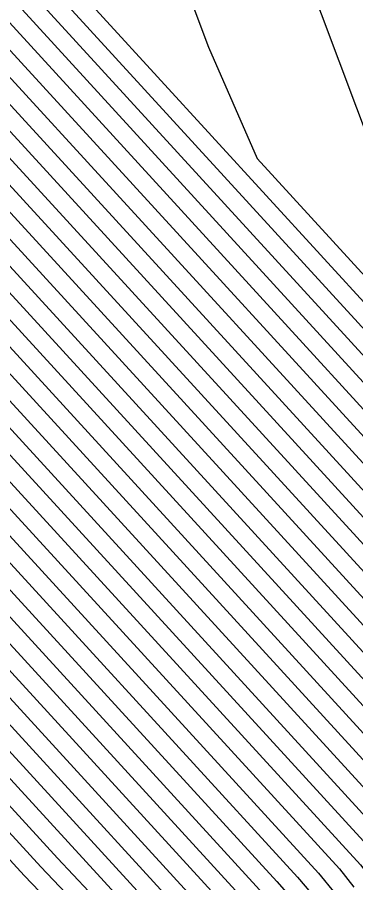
# Model space of a CAD drawing. Extents: x 2356077 to 2359823, y 225951 to 227822.
# Drawn here: x 2357201.2 to 2357204.45, y 226669.88 to 226678.18 of the extents above; entities that cross this region are included whole.
import ezdxf

# ---------------------------------------------------------------- set-up
doc = ezdxf.new("R2010")
doc.units = 0
for name, color, linetype in [('DTM Contours Major', 7, 'Continuous'), ('DTM Contours Minor', 7, 'Continuous'), ('Exist DTM Breakline', 7, 'Continuous')]:
    doc.layers.add(name, color=color, linetype=linetype)

msp = doc.modelspace()

# ---------------------------------------------------------------- linework, layer by layer
at = {"layer": 'DTM Contours Major'}
for points in [[(2357200.0996, 226690.8177), (2357196.5952, 226682.0612), (2357196.4582, 226681.2898), (2357196.6873, 226680.6134), (2357196.737, 226680.574), (2357196.7829, 226680.3641), (2357196.825, 226680.2773), (2357196.8815, 226680.0612), (2357196.9479, 226679.8464), (2357197.0237, 226679.6343), (2357197.1401, 226679.3814), (2357197.7028, 226678.5462), (2357197.8452, 226678.3655), (2357198.3655, 226677.7824), (2357198.5759, 226677.4749), (2357198.6318, 226677.4887), (2357205.3069, 226670.1965), (2357205.3767, 226670.089), (2357205.6776, 226669.8073)], [(2357198.837, 226689.799), (2357196.1779, 226683.1544), (2357196.0236, 226682.3589), (2357195.6385, 226681.2302), (2357195.9597, 226680.2817), (2357196.0289, 226680.108), (2357196.266, 226679.6184), (2357196.347, 226679.3862), (2357196.4361, 226679.1492), (2357196.569, 226678.8414), (2357196.721, 226678.5618), (2357197.26, 226677.7617), (2357197.4494, 226677.5103), (2357198.1251, 226676.7531), (2357198.3941, 226676.3708), (2357198.4734, 226676.3679), (2357204.2912, 226670.0122), (2357204.4296, 226669.8385)], [(2357207.6022, 226687.8444), (2357200.5826, 226683.0428), (2357200.0314, 226682.5963), (2357199.9439, 226682.3554), (2357199.8724, 226682.1126), (2357199.7125, 226681.8183), (2357199.4401, 226681.5295), (2357199.0308, 226681.3285), (2357198.9987, 226681.2287), (2357199.0168, 226681.2045), (2357199.0937, 226681.1568), (2357199.3251, 226680.8825), (2357199.6295, 226680.5336), (2357199.8593, 226680.2501), (2357199.9302, 226679.974), (2357200.5852, 226679.2367), (2357208.4281, 226670.668), (2357208.3962, 226670.6224), (2357208.6145, 226670.4723), (2357208.8758, 226670.238), (2357208.9009, 226670.1638), (2357209.0838, 226670.0556), (2357209.4706, 226669.771)], [(2357197.0541, 226687.4801), (2357195.6379, 226683.9413), (2357195.4289, 226683.1874), (2357194.8876, 226681.6565), (2357194.8142, 226681.1842), (2357195.218, 226679.9917), (2357195.3074, 226679.7848), (2357195.503, 226679.3808), (2357195.6071, 226679.1483), (2357195.7022, 226678.8824), (2357195.809, 226678.6197), (2357195.9667, 226678.2781), (2357196.1491, 226677.9689), (2357196.7952, 226677.0099), (2357197.0297, 226676.6819), (2357198.0786, 226675.5066), (2357203.2955, 226669.8062)], [(2357199.7514, 226687.4013), (2357197.7722, 226682.4559), (2357197.3247, 226681.2115), (2357197.4734, 226680.7723), (2357197.599, 226680.5735), (2357197.5975, 226680.4951), (2357197.7222, 226680.2377), (2357198.1041, 226679.6576), (2357198.0931, 226679.5845), (2357198.0923, 226679.5078), (2357198.1016, 226679.4268), (2357198.0369, 226679.492), (2357198.0839, 226679.4222), (2357198.2134, 226679.1728), (2357198.2899, 226679.1659), (2357198.6343, 226678.78), (2357198.7769, 226678.5784), (2357198.8173, 226678.5798), (2357206.1839, 226670.5321), (2357206.4116, 226670.2433), (2357207.2602, 226669.4877)], [(2357195.8319, 226686.5623), (2357194.666, 226683.6489), (2357194.4746, 226682.7606), (2357193.9823, 226681.5304), (2357193.9887, 226681.1414), (2357194.4748, 226679.7059), (2357194.5857, 226679.4618), (2357194.8289, 226678.9596), (2357195.0568, 226678.3759), (2357195.1842, 226678.0861), (2357195.37, 226677.7087), (2357195.5844, 226677.3653), (2357196.3321, 226676.2556), (2357196.6011, 226675.8634), (2357198.1004, 226674.1878), (2357202.3461, 226669.5525)], [(2357199.5081, 226684.833), (2357199.1281, 226684.1179), (2357198.167, 226681.7165), (2357198.1967, 226681.7654), (2357198.2396, 226681.8966), (2357198.1486, 226681.2586), (2357198.2053, 226681.0912), (2357198.2362, 226681.0643), (2357198.2519, 226680.9569), (2357198.3239, 226680.8082), (2357198.3867, 226680.6996), (2357198.4982, 226680.3949), (2357198.5714, 226680.2194), (2357198.6438, 226680.0612), (2357198.6696, 226680.0193), (2357198.7128, 226679.9907), (2357198.8012, 226679.8916), (2357198.929, 226679.6763), (2357198.9914, 226679.6834), (2357207.3489, 226670.5533), (2357207.3713, 226670.4603), (2357207.6647, 226670.2245), (2357208.1361, 226669.8017)]]:
    msp.add_lwpolyline(points, dxfattribs=at)
at = {"layer": 'DTM Contours Minor'}
for points in [[(2357200.2282, 226690.7118), (2357196.7075, 226681.9147), (2357196.8143, 226682.1291), (2357196.6659, 226681.1727), (2357196.8317, 226680.6828), (2357196.8729, 226680.649), (2357196.9153, 226680.4532), (2357196.9473, 226680.3688), (2357197.0005, 226680.1519), (2357197.0631, 226679.9388), (2357197.1352, 226679.7287), (2357197.2526, 226679.5027), (2357197.7844, 226678.7134), (2357197.918, 226678.5437), (2357198.4052, 226677.9977), (2357198.6032, 226677.7008), (2357198.6542, 226677.723), (2357205.5202, 226670.2222), (2357205.5764, 226670.1264), (2357205.8699, 226669.8548)], [(2357199.8597, 226690.6455), (2357196.5444, 226682.3614), (2357196.2943, 226681.2778), (2357196.5423, 226680.5456), (2357196.6003, 226680.5046), (2357196.648, 226680.28), (2357196.6992, 226680.1743), (2357196.7577, 226679.9714), (2357196.8269, 226679.7525), (2357196.9058, 226679.5363), (2357197.0246, 226679.2645), (2357197.616, 226678.3867), (2357197.7677, 226678.1925), (2357198.3201, 226677.5736), (2357198.5427, 226677.2519), (2357198.6032, 226677.2612), (2357205.0996, 226670.1642), (2357205.1817, 226670.0453), (2357205.4981, 226669.7483)], [(2357199.6094, 226690.4474), (2357196.6554, 226683.066), (2357196.4786, 226682.5615), (2357196.1303, 226681.2662), (2357196.4522, 226680.3217), (2357196.5696, 226680.0794), (2357196.7034, 226679.6564), (2357196.7852, 226679.4358), (2357196.9076, 226679.1497), (2357197.527, 226678.2305), (2357197.6883, 226678.0218), (2357198.2724, 226677.3673), (2357198.5071, 226677.0303), (2357198.5722, 226677.0362), (2357204.8941, 226670.1299), (2357204.9891, 226669.9987), (2357205.3235, 226669.6851)], [(2357200.2544, 226690.3499), (2357197.4358, 226683.3071), (2357197.256, 226682.6181), (2357196.7987, 226681.2766), (2357197.054, 226680.5296), (2357197.218, 226680.1909), (2357197.2847, 226680.0246), (2357197.3455, 226679.8255), (2357197.4394, 226679.5664), (2357197.5391, 226679.3658), (2357197.8981, 226678.8331), (2357198.1234, 226678.5732), (2357198.4627, 226678.193), (2357198.6462, 226677.9211), (2357198.6929, 226677.9395), (2357205.7265, 226670.2556), (2357205.7727, 226670.169), (2357206.0531, 226669.9104), (2357207.097, 226668.9742)], [(2357199.3507, 226690.2282), (2357196.4935, 226683.0887), (2357196.3707, 226682.552), (2357195.9674, 226681.2511), (2357196.2547, 226680.4026), (2357196.3159, 226680.2405), (2357196.5262, 226679.8063), (2357196.6004, 226679.5827), (2357196.6836, 226679.356), (2357196.8081, 226679.0614), (2357196.9495, 226678.7992), (2357197.4449, 226678.0639), (2357197.6144, 226677.8449), (2357198.2273, 226677.1581), (2357198.473, 226676.8087), (2357198.5427, 226676.8098), (2357204.6947, 226670.089), (2357204.8014, 226669.9455), (2357205.1624, 226669.6096)], [(2357199.0943, 226690.0147), (2357196.331, 226683.1099), (2357196.2309, 226682.5227), (2357195.803, 226681.2404), (2357196.1074, 226680.3415), (2357196.1726, 226680.1738), (2357196.3965, 226679.7115), (2357196.4744, 226679.4851), (2357196.5604, 226679.2533), (2357196.689, 226678.9521), (2357196.8355, 226678.68), (2357197.3527, 226677.9124), (2357197.5323, 226677.6772), (2357198.1765, 226676.9553), (2357198.4339, 226676.5895), (2357198.5083, 226676.5885), (2357204.4927, 226670.0509), (2357204.6142, 226669.8932), (2357204.9959, 226669.539)], [(2357198.5792, 226689.582), (2357196.0417, 226683.2414), (2357195.7266, 226682.0439), (2357195.4738, 226681.2205), (2357195.8116, 226680.2228), (2357195.8848, 226680.0429), (2357196.1351, 226679.526), (2357196.2188, 226679.2863), (2357196.311, 226679.0442), (2357196.4486, 226678.7297), (2357196.6062, 226678.4437), (2357197.167, 226677.6113), (2357197.3661, 226677.3439), (2357198.0732, 226676.5515), (2357198.3537, 226676.1527), (2357198.4381, 226676.1478), (2357204.0904, 226669.9729), (2357204.2482, 226669.7811)], [(2357198.3175, 226689.3611), (2357196.2265, 226684.1305), (2357195.9228, 226683.3529), (2357195.4893, 226681.8781), (2357195.309, 226681.2111), (2357195.6634, 226680.1645), (2357195.7406, 226679.9781), (2357196.0042, 226679.4337), (2357196.09, 226679.1858), (2357196.1857, 226678.9386), (2357196.328, 226678.6174), (2357196.4915, 226678.3256), (2357197.074, 226677.4611), (2357197.2825, 226677.1779), (2357198.2132, 226676.1349), (2357203.8902, 226669.9328), (2357204.0708, 226669.7203)], [(2357207.094, 226688.1267), (2357199.5686, 226682.9763), (2357199.5888, 226682.9731), (2357199.4056, 226682.4964), (2357199.0735, 226681.8625), (2357198.8493, 226681.3023), (2357198.8695, 226681.2753), (2357198.8303, 226681.2298), (2357198.84, 226681.2013), (2357198.8902, 226681.1667), (2357198.8733, 226681.1363), (2357198.926, 226681.0827), (2357198.9302, 226681.0487), (2357198.9882, 226680.9769), (2357199.229, 226680.7341), (2357199.3447, 226680.5597), (2357199.3968, 226680.3705), (2357199.4362, 226680.2448), (2357199.156, 226680.5091), (2357200.4889, 226679.0841), (2357208.2051, 226670.6529)], [(2357197.5427, 226687.8466), (2357196.03, 226684.0666), (2357195.761, 226683.2989), (2357195.2774, 226681.7759), (2357195.1441, 226681.2019), (2357195.515, 226680.1066), (2357195.5962, 226679.9136), (2357195.8729, 226679.3403), (2357195.9608, 226679.0849), (2357196.0601, 226678.8325), (2357196.2074, 226678.5046), (2357196.3771, 226678.2071), (2357196.981, 226677.3109), (2357197.1985, 226677.0122), (2357198.1687, 226675.925), (2357203.6909, 226669.8918), (2357203.8984, 226669.6553)], [(2357199.9035, 226687.7645), (2357197.4206, 226681.5601), (2357197.4515, 226681.5624), (2357197.4781, 226681.574), (2357197.4889, 226681.2226), (2357197.5668, 226680.9924), (2357197.5945, 226680.9701), (2357197.623, 226680.9268), (2357197.6668, 226680.7146), (2357197.7516, 226680.5396), (2357197.9025, 226680.1382), (2357198.005, 226679.9016), (2357198.1194, 226679.6641), (2357198.3147, 226679.3652), (2357198.3677, 226679.3385), (2357198.6063, 226679.0711), (2357198.7826, 226678.7881), (2357198.8521, 226678.8005), (2357206.5352, 226670.4071), (2357206.5889, 226670.2719), (2357206.994, 226669.9463), (2357207.6101, 226669.3937)], [(2357197.2984, 226687.6633), (2357195.8337, 226684.0035), (2357195.5963, 226683.2437), (2357195.0786, 226681.7066), (2357194.9792, 226681.193), (2357195.3665, 226680.049), (2357195.4518, 226679.8491), (2357195.6387, 226679.4632), (2357195.7401, 226679.2443), (2357195.8315, 226678.9837), (2357195.9345, 226678.7262), (2357196.0869, 226678.3915), (2357196.2629, 226678.0882), (2357196.888, 226677.1605), (2357197.1143, 226676.8469), (2357198.1238, 226675.7156), (2357203.7323, 226669.5852)], [(2357205.3567, 226687.5626), (2357199.6689, 226683.672), (2357199.609, 226683.6079), (2357199.3886, 226683.2238), (2357199.2129, 226682.839), (2357199.0833, 226682.4519), (2357198.9438, 226681.9656), (2357198.717, 226681.3989), (2357198.7197, 226681.3395), (2357198.6588, 226681.2402), (2357198.6862, 226681.1595), (2357198.7469, 226681.1117), (2357198.7259, 226681.0661), (2357198.8215, 226680.9808), (2357198.8284, 226680.9269), (2357198.8576, 226680.8578), (2357199.1344, 226680.5303), (2357199.2091, 226680.3026), (2357199.2419, 226680.1841), (2357199.1558, 226680.259), (2357199.0966, 226680.2935), (2357200.402, 226678.9211), (2357207.9911, 226670.6279)], [(2357196.8097, 226687.2967), (2357195.4424, 226683.8801), (2357195.2593, 226683.1304), (2357194.7015, 226681.6187), (2357194.6491, 226681.1755), (2357195.0694, 226679.9344), (2357195.1629, 226679.7204), (2357195.3676, 226679.2979), (2357195.474, 226679.0522), (2357195.5729, 226678.7811), (2357195.6836, 226678.513), (2357195.8467, 226678.1645), (2357196.0356, 226677.849), (2357196.7024, 226676.8593), (2357196.9449, 226676.5172), (2357198.0329, 226675.298), (2357203.0999, 226669.7611)], [(2357196.5653, 226687.1132), (2357195.2474, 226683.8202), (2357195.0875, 226683.0727), (2357194.5187, 226681.5892), (2357194.484, 226681.1669), (2357194.9207, 226679.8773), (2357195.0185, 226679.6559), (2357195.2324, 226679.2144), (2357195.3408, 226678.9562), (2357195.4436, 226678.6798), (2357195.5584, 226678.4063), (2357195.727, 226678.0507), (2357195.9223, 226677.7287), (2357196.6098, 226676.7085), (2357196.8596, 226676.353), (2357197.9868, 226675.0899), (2357202.906, 226669.7142)], [(2357196.3209, 226686.9296), (2357195.0531, 226683.7618), (2357194.9138, 226683.0144), (2357194.3383, 226681.5656), (2357194.319, 226681.1584), (2357194.7721, 226679.8202), (2357194.8742, 226679.5914), (2357195.0975, 226679.1303), (2357195.2077, 226678.8603), (2357195.3145, 226678.5785), (2357195.4334, 226678.2996), (2357195.6077, 226677.9368), (2357195.8094, 226677.608), (2357196.5171, 226676.5576), (2357196.774, 226676.1892), (2357197.9402, 226674.8823), (2357202.7141, 226669.6651)], [(2357199.0213, 226686.8416), (2357197.6513, 226683.4184), (2357197.4154, 226682.4886), (2357196.9666, 226681.2769), (2357197.2046, 226680.5812), (2357197.4321, 226680.1114), (2357197.5838, 226679.6812), (2357197.6876, 226679.4364), (2357197.8884, 226679.1358), (2357198.0371, 226678.8631), (2357198.1071, 226678.8512), (2357198.5232, 226678.385), (2357198.693, 226678.1388), (2357198.7368, 226678.1503), (2357205.9187, 226670.3043), (2357205.9622, 226670.2236), (2357206.2065, 226669.9927), (2357207.2138, 226669.0894)], [(2357196.0763, 226686.7458), (2357194.8597, 226683.7058), (2357194.6914, 226682.875), (2357194.1595, 226681.546), (2357194.1539, 226681.1498), (2357194.6235, 226679.763), (2357194.7299, 226679.5267), (2357194.9629, 226679.0455), (2357195.1855, 226678.4773), (2357195.3087, 226678.1929), (2357195.4886, 226677.8229), (2357195.6967, 226677.4869), (2357196.4246, 226676.4067), (2357196.6878, 226676.026), (2357197.8931, 226674.6753), (2357202.5245, 226669.6135)], [(2357195.5874, 226686.3785), (2357194.4735, 226683.5951), (2357194.2663, 226682.6673), (2357193.8059, 226681.5169), (2357193.8236, 226681.1329), (2357194.3262, 226679.6486), (2357194.4417, 226679.3967), (2357194.6954, 226678.8728), (2357194.8088, 226678.5731), (2357194.9282, 226678.2748), (2357195.06, 226677.9793), (2357195.2517, 226677.5945), (2357195.4723, 226677.2434), (2357196.5137, 226675.7017), (2357198.0602, 226673.973), (2357201.5898, 226670.1171), (2357202.1876, 226669.4757)], [(2357199.4829, 226686.2862), (2357197.6265, 226681.6476), (2357197.6594, 226681.6667), (2357197.6914, 226681.7186), (2357197.6607, 226681.2112), (2357197.7358, 226680.9894), (2357197.7672, 226680.9662), (2357197.7997, 226680.923), (2357197.8306, 226680.739), (2357197.9227, 226680.5488), (2357198.0619, 226680.1817), (2357198.1547, 226679.9658), (2357198.2589, 226679.7481), (2357198.3553, 226679.5767), (2357198.4119, 226679.5225), (2357198.4554, 226679.4999), (2357198.6681, 226679.2615), (2357198.8259, 226679.0108), (2357198.8888, 226679.0192), (2357206.7269, 226670.4564), (2357206.7769, 226670.3325), (2357207.1366, 226670.0383), (2357207.7262, 226669.5095)], [(2357195.3428, 226686.1945), (2357194.282, 226683.5438), (2357194.064, 226682.589), (2357193.6303, 226681.5054), (2357193.6585, 226681.1243), (2357194.1776, 226679.5913), (2357194.2977, 226679.3313), (2357194.5624, 226678.7848), (2357194.676, 226678.4776), (2357194.7998, 226678.1737), (2357194.9361, 226677.8726), (2357195.1338, 226677.4803), (2357195.3604, 226677.1211), (2357196.4253, 226675.5409), (2357198.0194, 226673.7588), (2357201.4292, 226670.0338), (2357202.0289, 226669.3987)], [(2357199.1112, 226686.229), (2357198.1823, 226684.0187), (2357197.8474, 226683.1117), (2357197.3351, 226681.791), (2357197.1376, 226681.2678), (2357197.3218, 226680.724), (2357197.3612, 226680.6205), (2357197.5882, 226680.1518), (2357197.732, 226679.7509), (2357197.8281, 226679.5235), (2357197.9065, 226679.3972), (2357198.0037, 226679.2529), (2357198.1349, 226679.0273), (2357198.1956, 226679.0118), (2357198.5792, 226678.5819), (2357198.7355, 226678.3579), (2357198.7765, 226678.3657), (2357206.1082, 226670.3561), (2357206.1999, 226670.1891), (2357206.6249, 226669.8374)], [(2357195.0982, 226686.0105), (2357194.0906, 226683.484), (2357193.8655, 226682.5202), (2357193.4554, 226681.4956), (2357193.4935, 226681.1158), (2357194.0291, 226679.5339), (2357194.2865, 226678.9918), (2357194.428, 226678.6955), (2357194.5434, 226678.3823), (2357194.6716, 226678.0728), (2357194.8124, 226677.7659), (2357195.0161, 226677.366), (2357195.2488, 226676.9985), (2357196.3371, 226675.3832), (2357197.6995, 226673.8534), (2357201.2702, 226669.9487), (2357201.8699, 226669.3216)], [(2357199.106, 226684.9172), (2357197.8102, 226681.6794), (2357197.8414, 226681.7077), (2357197.8754, 226681.784), (2357197.8238, 226681.2257), (2357197.8924, 226681.0231), (2357197.9235, 226680.9988), (2357197.9567, 226680.9567), (2357197.981, 226680.7911), (2357198.0728, 226680.6016), (2357198.2048, 226680.2587), (2357198.2906, 226680.0573), (2357198.387, 226679.8537), (2357198.4617, 226679.7238), (2357198.5059, 226679.6823), (2357198.5416, 226679.6631), (2357198.7287, 226679.4534), (2357198.8678, 226679.2337), (2357198.9237, 226679.2399), (2357206.9282, 226670.4952), (2357206.9699, 226670.3826), (2357207.3004, 226670.1114), (2357207.8587, 226669.6106)], [(2357199.114, 226684.51), (2357197.9998, 226681.726), (2357198.0318, 226681.7727), (2357198.075, 226681.9043), (2357197.9873, 226681.2388), (2357198.0501, 226681.0535), (2357198.0816, 226681.0273), (2357198.1008, 226680.9063), (2357198.2289, 226680.6419), (2357198.3531, 226680.3173), (2357198.4328, 226680.1294), (2357198.5205, 226679.9428), (2357198.5662, 226679.8695), (2357198.5985, 226679.8418), (2357198.6268, 226679.8273), (2357198.7328, 226679.7086), (2357198.8839, 226679.4522), (2357198.958, 226679.4611), (2357207.1487, 226670.5132), (2357207.1747, 226670.4101), (2357207.5087, 226670.1445), (2357208.0177, 226669.688)], [(2357199.9124, 226684.4529), (2357199.5711, 226684.0283), (2357199.2788, 226683.6117), (2357198.9864, 226682.9093), (2357198.65, 226682.0689), (2357198.63, 226681.9973), (2357198.6092, 226681.7734), (2357198.6056, 226681.6613), (2357198.4941, 226681.2306), (2357198.5254, 226681.1381), (2357198.5641, 226681.1186), (2357198.5641, 226681.0376), (2357198.5916, 226680.9808), (2357198.6643, 226680.9048), (2357198.7016, 226680.8062), (2357198.5594, 226680.8733), (2357198.7422, 226680.602), (2357198.8768, 226680.4511), (2357199.0525, 226680.1342), (2357207.7518, 226670.6305)], [(2357199.5287, 226684.4209), (2357199.1671, 226683.7882), (2357198.3624, 226681.7775), (2357198.4002, 226681.8626), (2357198.4144, 226681.8409), (2357198.4102, 226681.7157), (2357198.3285, 226681.2235), (2357198.3638, 226681.1192), (2357198.3959, 226681.0943), (2357198.4062, 226681.0009), (2357198.4733, 226680.8624), (2357198.5409, 226680.7572), (2357198.5907, 226680.6324), (2357198.648, 226680.4733), (2357198.7719, 226680.1724), (2357198.7992, 226680.1536), (2357198.8328, 226680.116), (2357198.9551, 226679.9008), (2357199.0233, 226679.9073), (2357207.5422, 226670.6008), (2357207.5642, 226670.517), (2357207.8081, 226670.3158), (2357208.2535, 226669.9163), (2357208.3786, 226669.7736)], [(2357202.7909, 226681.7441), (2357204.7831, 226676.4356)], [(2357201.6496, 226681.5905), (2357203.0366, 226677.8946), (2357203.5018, 226676.826), (2357209.0291, 226670.7878)], [(2357200.5083, 226681.4369), (2357201.2902, 226679.3535), (2357201.5054, 226678.7483), (2357208.798, 226670.7815), (2357208.8027, 226670.7109), (2357208.9727, 226670.5909), (2357209.107, 226670.4704), (2357209.189, 226670.3628), (2357209.2326, 226670.3186), (2357209.382, 226670.2346), (2357209.4457, 226670.1881), (2357209.6408, 226670.0886), (2357209.8403, 226670.0009), (2357210.023, 226669.9334), (2357210.1084, 226669.9401), (2357210.2102, 226669.9116), (2357210.2265, 226669.9618), (2357210.236, 226669.9759), (2357210.3306, 226670.0072), (2357210.5184, 226669.9616), (2357210.5603, 226669.9954), (2357211.8399, 226669.9294)], [(2357199.367, 226681.2833), (2357199.5437, 226680.8124), (2357199.607, 226680.5634), (2357208.5337, 226670.8114), (2357208.5947, 226670.6777), (2357208.8122, 226670.5149), (2357208.9001, 226670.4361), (2357209.064, 226670.273), (2357209.1584, 226670.1996), (2357209.2985, 226670.1092), (2357209.5109, 226669.9837), (2357209.7271, 226669.8707), (2357209.9368, 226669.776), (2357209.9928, 226669.7555), (2357210.0334, 226669.7561), (2357210.0562, 226669.7633), (2357210.1345, 226669.7688), (2357210.2455, 226669.7373), (2357210.2524, 226669.7825), (2357210.2597, 226669.8024), (2357210.3728, 226669.8398), (2357210.5649, 226669.7882), (2357210.5868, 226669.8398), (2357212.894, 226669.7208)]]:
    msp.add_lwpolyline(points, dxfattribs=at)
at = {"layer": 'Exist DTM Breakline'}
msp.add_spline([(2357185.7096, 226723.5614), (2357185.9998, 226706.0974), (2357189.2629, 226681.4721), (2357206.2071, 226660.2254), (2357233.2527, 226666.3801), (2357241.1587, 226659.2956), (2357238.9281, 226647.8315), (2357226.8631, 226640.5682)], degree=3, dxfattribs=at)

doc.saveas('drawing.dxf')
